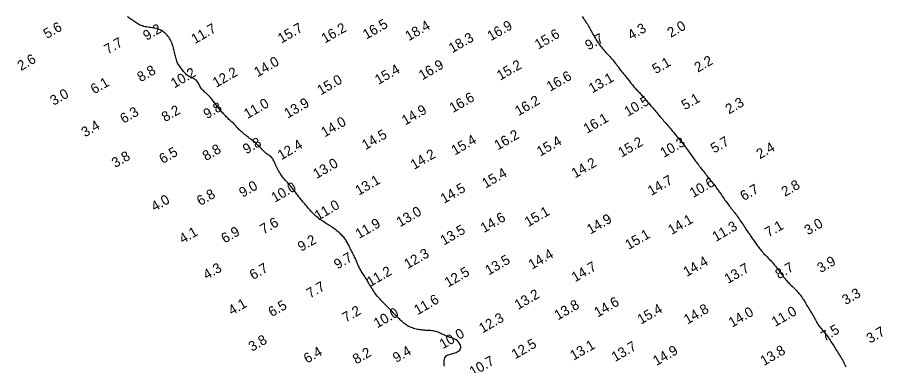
# Model space of a CAD drawing. Extents: x 3024098 to 3056816, y 418252 to 509144.
# Drawn here: x 3025974.2 to 3026408.5, y 428087.7 to 428262.6 of the extents above; entities that cross this region are included whole.
import ezdxf

# ---------------------------------------------------------------- set-up
doc = ezdxf.new("R2010")
doc.units = 0
doc.layers.add('V-CHAN-CONT-EL10', color=7, linetype='Continuous')
doc.layers.add('V-TOPO-SOUN-0911', color=7, linetype='Continuous')

msp = doc.modelspace()

# ---------------------------------------------------------------- linework, layer by layer
at = {"layer": 'V-CHAN-CONT-EL10'}
for points in [[(3026188.57, 428087.46), (3026188.44, 428088.19), (3026188.37, 428088.93), (3026188.37, 428089.67), (3026188.44, 428090.39), (3026188.58, 428091.06), (3026188.79, 428091.66), (3026189.09, 428092.18), (3026189.46, 428092.61), (3026189.9, 428092.94), (3026190.4, 428093.21), (3026190.94, 428093.42), (3026191.52, 428093.59), (3026192.11, 428093.74), (3026192.72, 428093.88), (3026193.31, 428094.04), (3026193.9, 428094.22), (3026194.45, 428094.42), (3026194.97, 428094.66), (3026195.44, 428094.94), (3026195.85, 428095.24), (3026196.2, 428095.59), (3026196.46, 428095.98), (3026196.64, 428096.41), (3026196.72, 428096.88), (3026196.7, 428097.38), (3026196.6, 428097.9), (3026196.41, 428098.42), (3026196.15, 428098.94), (3026195.81, 428099.43), (3026195.4, 428099.9), (3026194.94, 428100.31), (3026194.41, 428100.66), (3026193.84, 428100.97), (3026193.23, 428101.24), (3026192.59, 428101.48), (3026191.92, 428101.71), (3026191.25, 428101.93), (3026190.57, 428102.16), (3026189.9, 428102.42), (3026189.24, 428102.7), (3026188.59, 428103), (3026187.95, 428103.32), (3026187.32, 428103.63), (3026186.69, 428103.94), (3026186.06, 428104.23), (3026185.43, 428104.5), (3026184.79, 428104.73), (3026184.15, 428104.92), (3026183.5, 428105.06), (3026182.86, 428105.17), (3026182.22, 428105.26), (3026181.59, 428105.32), (3026180.98, 428105.36), (3026180.38, 428105.39), (3026179.81, 428105.42), (3026179.26, 428105.45), (3026178.73, 428105.48), (3026178.21, 428105.51), (3026177.71, 428105.55), (3026177.19, 428105.61), (3026176.68, 428105.67), (3026176.14, 428105.75), (3026175.58, 428105.85), (3026174.99, 428105.96), (3026174.38, 428106.09), (3026173.75, 428106.25), (3026173.11, 428106.44), (3026172.47, 428106.65), (3026171.83, 428106.89), (3026171.2, 428107.16), (3026170.59, 428107.46), (3026170, 428107.8), (3026169.44, 428108.17), (3026168.89, 428108.56), (3026168.37, 428108.98), (3026167.86, 428109.41), (3026167.36, 428109.84), (3026166.88, 428110.29), (3026166.41, 428110.73), (3026165.95, 428111.17), (3026165.5, 428111.61), (3026165.06, 428112.04), (3026164.62, 428112.48), (3026164.18, 428112.92), (3026163.74, 428113.36), (3026163.31, 428113.81), (3026162.87, 428114.27), (3026162.42, 428114.74), (3026161.97, 428115.22), (3026161.52, 428115.7), (3026161.06, 428116.19), (3026160.6, 428116.68), (3026160.13, 428117.17), (3026159.66, 428117.66), (3026159.18, 428118.14), (3026158.69, 428118.62), (3026158.2, 428119.1), (3026157.7, 428119.58), (3026157.21, 428120.06), (3026156.72, 428120.55), (3026156.23, 428121.05), (3026155.76, 428121.57), (3026155.29, 428122.11), (3026154.83, 428122.67), (3026154.38, 428123.25), (3026153.94, 428123.85), (3026153.51, 428124.47), (3026153.08, 428125.11), (3026152.66, 428125.76), (3026152.24, 428126.43), (3026151.82, 428127.11), (3026151.4, 428127.81), (3026150.98, 428128.51), (3026150.57, 428129.21), (3026150.16, 428129.9), (3026149.76, 428130.58), (3026149.36, 428131.25), (3026148.97, 428131.89), (3026148.58, 428132.49), (3026148.21, 428133.07), (3026147.85, 428133.61), (3026147.5, 428134.13), (3026147.17, 428134.64), (3026146.85, 428135.13), (3026146.54, 428135.63), (3026146.25, 428136.12), (3026145.97, 428136.63), (3026145.71, 428137.16), (3026145.47, 428137.7), (3026145.23, 428138.26), (3026145, 428138.82), (3026144.77, 428139.39), (3026144.54, 428139.97), (3026144.3, 428140.55), (3026144.05, 428141.13), (3026143.79, 428141.71), (3026143.51, 428142.28), (3026143.23, 428142.86), (3026142.94, 428143.43), (3026142.64, 428143.99), (3026142.35, 428144.56), (3026142.06, 428145.12), (3026141.77, 428145.68), (3026141.48, 428146.24), (3026141.21, 428146.79), (3026140.94, 428147.33), (3026140.67, 428147.87), (3026140.4, 428148.39), (3026140.13, 428148.91), (3026139.85, 428149.41), (3026139.58, 428149.9), (3026139.29, 428150.38), (3026139, 428150.84), (3026138.69, 428151.29), (3026138.37, 428151.73), (3026138.02, 428152.18), (3026137.64, 428152.61), (3026137.24, 428153.06), (3026136.8, 428153.5), (3026136.33, 428153.96), (3026135.82, 428154.41), (3026135.29, 428154.87), (3026134.74, 428155.32), (3026134.17, 428155.77), (3026133.6, 428156.21), (3026133.03, 428156.63), (3026132.47, 428157.03), (3026131.91, 428157.41), (3026131.37, 428157.78), (3026130.83, 428158.13), (3026130.29, 428158.47), (3026129.75, 428158.82), (3026129.21, 428159.16), (3026128.66, 428159.51), (3026128.09, 428159.88), (3026127.52, 428160.26), (3026126.93, 428160.66), (3026126.34, 428161.08), (3026125.74, 428161.51), (3026125.16, 428161.95), (3026124.58, 428162.4), (3026124.02, 428162.87), (3026123.49, 428163.34), (3026122.98, 428163.82), (3026122.48, 428164.31), (3026122.01, 428164.81), (3026121.56, 428165.31), (3026121.11, 428165.82), (3026120.67, 428166.33), (3026120.24, 428166.85), (3026119.8, 428167.37), (3026119.35, 428167.9), (3026118.91, 428168.43), (3026118.46, 428168.96), (3026118.02, 428169.48), (3026117.58, 428170), (3026117.15, 428170.52), (3026116.73, 428171.03), (3026116.32, 428171.53), (3026115.93, 428172.01), (3026115.56, 428172.49), (3026115.19, 428172.96), (3026114.83, 428173.42), (3026114.49, 428173.88), (3026114.15, 428174.33), (3026113.81, 428174.77), (3026113.48, 428175.2), (3026113.14, 428175.64), (3026112.81, 428176.07), (3026112.47, 428176.49), (3026112.13, 428176.92), (3026111.79, 428177.35), (3026111.43, 428177.77), (3026111.07, 428178.2), (3026110.69, 428178.63), (3026110.3, 428179.06), (3026109.9, 428179.5), (3026109.49, 428179.95), (3026109.07, 428180.41), (3026108.65, 428180.89), (3026108.22, 428181.39), (3026107.79, 428181.91), (3026107.37, 428182.46), (3026106.94, 428183.04), (3026106.53, 428183.64), (3026106.12, 428184.27), (3026105.72, 428184.9), (3026105.34, 428185.55), (3026104.98, 428186.21), (3026104.64, 428186.86), (3026104.32, 428187.51), (3026104.02, 428188.16), (3026103.75, 428188.78), (3026103.49, 428189.39), (3026103.23, 428189.98), (3026102.97, 428190.53), (3026102.69, 428191.05), (3026102.4, 428191.53), (3026102.08, 428191.97), (3026101.73, 428192.36), (3026101.34, 428192.71), (3026100.94, 428193.04), (3026100.51, 428193.35), (3026100.07, 428193.65), (3026099.62, 428193.96), (3026099.18, 428194.29), (3026098.73, 428194.64), (3026098.29, 428195.04), (3026097.86, 428195.46), (3026097.43, 428195.91), (3026096.99, 428196.38), (3026096.55, 428196.87), (3026096.09, 428197.36), (3026095.62, 428197.86), (3026095.14, 428198.35), (3026094.63, 428198.83), (3026094.1, 428199.3), (3026093.55, 428199.77), (3026092.98, 428200.23), (3026092.41, 428200.68), (3026091.82, 428201.13), (3026091.23, 428201.58), (3026090.64, 428202.03), (3026090.04, 428202.49), (3026089.44, 428202.94), (3026088.86, 428203.39), (3026088.29, 428203.84), (3026087.74, 428204.29), (3026087.22, 428204.72), (3026086.73, 428205.15), (3026086.27, 428205.57), (3026085.86, 428205.98), (3026085.47, 428206.38), (3026085.12, 428206.77), (3026084.78, 428207.15), (3026084.45, 428207.53), (3026084.12, 428207.9), (3026083.78, 428208.27), (3026083.42, 428208.65), (3026083.04, 428209.02), (3026082.64, 428209.4), (3026082.23, 428209.78), (3026081.79, 428210.17), (3026081.35, 428210.56), (3026080.9, 428210.97), (3026080.44, 428211.38), (3026079.99, 428211.81), (3026079.53, 428212.26), (3026079.08, 428212.71), (3026078.63, 428213.18), (3026078.18, 428213.65), (3026077.75, 428214.13), (3026077.32, 428214.6), (3026076.9, 428215.08), (3026076.49, 428215.56), (3026076.09, 428216.03), (3026075.7, 428216.5), (3026075.31, 428216.96), (3026074.94, 428217.43), (3026074.56, 428217.9), (3026074.2, 428218.38), (3026073.83, 428218.86), (3026073.46, 428219.35), (3026073.08, 428219.85), (3026072.71, 428220.36), (3026072.32, 428220.88), (3026071.93, 428221.39), (3026071.52, 428221.91), (3026071.1, 428222.41), (3026070.66, 428222.91), (3026070.2, 428223.39), (3026069.72, 428223.85), (3026069.23, 428224.3), (3026068.73, 428224.75), (3026068.24, 428225.19), (3026067.77, 428225.63), (3026067.31, 428226.08), (3026066.89, 428226.54), (3026066.51, 428227.02), (3026066.18, 428227.52), (3026065.88, 428228.03), (3026065.61, 428228.54), (3026065.35, 428229.05), (3026065.08, 428229.54), (3026064.79, 428230.01), (3026064.48, 428230.44), (3026064.12, 428230.84), (3026063.71, 428231.18), (3026063.25, 428231.49), (3026062.75, 428231.76), (3026062.23, 428232.02), (3026061.7, 428232.27), (3026061.17, 428232.53), (3026060.64, 428232.8), (3026060.14, 428233.09), (3026059.66, 428233.43), (3026059.21, 428233.79), (3026058.79, 428234.18), (3026058.39, 428234.6), (3026058, 428235.03), (3026057.63, 428235.48), (3026057.27, 428235.92), (3026056.91, 428236.38), (3026056.56, 428236.82), (3026056.22, 428237.27), (3026055.88, 428237.72), (3026055.56, 428238.18), (3026055.25, 428238.64), (3026054.96, 428239.12), (3026054.69, 428239.61), (3026054.46, 428240.13), (3026054.25, 428240.67), (3026054.06, 428241.23), (3026053.89, 428241.81), (3026053.74, 428242.41), (3026053.59, 428243.04), (3026053.44, 428243.68), (3026053.3, 428244.35), (3026053.14, 428245.05), (3026052.97, 428245.76), (3026052.79, 428246.48), (3026052.58, 428247.22), (3026052.36, 428247.95), (3026052.12, 428248.68), (3026051.86, 428249.41), (3026051.58, 428250.11), (3026051.27, 428250.79), (3026050.94, 428251.44), (3026050.58, 428252.06), (3026050.2, 428252.64), (3026049.8, 428253.2), (3026049.38, 428253.72), (3026048.94, 428254.2), (3026048.48, 428254.65), (3026048, 428255.06), (3026047.5, 428255.43), (3026046.98, 428255.77), (3026046.45, 428256.07), (3026045.89, 428256.34), (3026045.31, 428256.58), (3026044.7, 428256.78), (3026044.06, 428256.96), (3026043.4, 428257.11), (3026042.7, 428257.24), (3026041.98, 428257.35), (3026041.25, 428257.45), (3026040.5, 428257.55), (3026039.76, 428257.65), (3026039.03, 428257.77), (3026038.32, 428257.91), (3026037.63, 428258.08), (3026036.97, 428258.28), (3026036.35, 428258.51), (3026035.75, 428258.77), (3026035.19, 428259.05), (3026034.65, 428259.35), (3026034.13, 428259.66), (3026033.63, 428259.98), (3026033.15, 428260.3), (3026032.69, 428260.63), (3026032.25, 428260.95), (3026031.8, 428261.27), (3026031.36, 428261.6), (3026030.91, 428261.93), (3026030.45, 428262.26), (3026029.97, 428262.6), (3026029.47, 428262.95)], [(3026257.6, 428263.1), (3026258, 428262.55), (3026258.4, 428262), (3026258.78, 428261.44), (3026259.17, 428260.87), (3026259.55, 428260.3), (3026259.92, 428259.71), (3026260.29, 428259.12), (3026260.66, 428258.51), (3026261.02, 428257.9), (3026261.38, 428257.28), (3026261.73, 428256.67), (3026262.08, 428256.05), (3026262.42, 428255.44), (3026262.75, 428254.84), (3026263.08, 428254.24), (3026263.4, 428253.66), (3026263.72, 428253.08), (3026264.04, 428252.51), (3026264.37, 428251.94), (3026264.7, 428251.38), (3026265.04, 428250.83), (3026265.39, 428250.28), (3026265.76, 428249.74), (3026266.14, 428249.2), (3026266.53, 428248.66), (3026266.93, 428248.13), (3026267.35, 428247.6), (3026267.78, 428247.08), (3026268.22, 428246.56), (3026268.68, 428246.04), (3026269.15, 428245.52), (3026269.62, 428245), (3026270.11, 428244.49), (3026270.6, 428243.96), (3026271.09, 428243.43), (3026271.58, 428242.9), (3026272.07, 428242.35), (3026272.55, 428241.79), (3026273.03, 428241.21), (3026273.5, 428240.62), (3026273.95, 428240.03), (3026274.4, 428239.45), (3026274.83, 428238.87), (3026275.25, 428238.31), (3026275.66, 428237.77), (3026276.04, 428237.25), (3026276.41, 428236.77), (3026276.77, 428236.32), (3026277.1, 428235.89), (3026277.44, 428235.48), (3026277.76, 428235.08), (3026278.07, 428234.69), (3026278.39, 428234.3), (3026278.71, 428233.92), (3026279.02, 428233.53), (3026279.35, 428233.13), (3026279.68, 428232.72), (3026280.01, 428232.31), (3026280.35, 428231.89), (3026280.69, 428231.46), (3026281.04, 428231.02), (3026281.39, 428230.57), (3026281.76, 428230.1), (3026282.13, 428229.64), (3026282.5, 428229.16), (3026282.88, 428228.69), (3026283.27, 428228.22), (3026283.65, 428227.75), (3026284.04, 428227.29), (3026284.42, 428226.85), (3026284.81, 428226.42), (3026285.19, 428226), (3026285.58, 428225.59), (3026285.96, 428225.19), (3026286.35, 428224.79), (3026286.73, 428224.39), (3026287.12, 428223.98), (3026287.5, 428223.57), (3026287.89, 428223.15), (3026288.27, 428222.72), (3026288.66, 428222.28), (3026289.06, 428221.82), (3026289.46, 428221.35), (3026289.88, 428220.87), (3026290.31, 428220.37), (3026290.75, 428219.86), (3026291.2, 428219.33), (3026291.67, 428218.78), (3026292.14, 428218.23), (3026292.62, 428217.67), (3026293.1, 428217.11), (3026293.58, 428216.55), (3026294.05, 428216), (3026294.52, 428215.46), (3026294.96, 428214.93), (3026295.4, 428214.41), (3026295.84, 428213.9), (3026296.27, 428213.38), (3026296.71, 428212.87), (3026297.15, 428212.34), (3026297.6, 428211.81), (3026298.07, 428211.26), (3026298.55, 428210.68), (3026299.05, 428210.09), (3026299.57, 428209.48), (3026300.1, 428208.86), (3026300.64, 428208.23), (3026301.19, 428207.58), (3026301.75, 428206.92), (3026302.33, 428206.25), (3026302.9, 428205.58), (3026303.48, 428204.9), (3026304.06, 428204.22), (3026304.64, 428203.53), (3026305.22, 428202.84), (3026305.79, 428202.15), (3026306.36, 428201.46), (3026306.92, 428200.78), (3026307.46, 428200.09), (3026308, 428199.41), (3026308.52, 428198.73), (3026309.03, 428198.06), (3026309.53, 428197.4), (3026310.01, 428196.75), (3026310.48, 428196.11), (3026310.94, 428195.48), (3026311.38, 428194.87), (3026311.81, 428194.28), (3026312.23, 428193.7), (3026312.63, 428193.13), (3026313.03, 428192.57), (3026313.43, 428192.02), (3026313.81, 428191.48), (3026314.2, 428190.95), (3026314.58, 428190.43), (3026314.97, 428189.91), (3026315.36, 428189.39), (3026315.75, 428188.86), (3026316.15, 428188.33), (3026316.56, 428187.79), (3026316.99, 428187.24), (3026317.42, 428186.67), (3026317.88, 428186.09), (3026318.35, 428185.49), (3026318.83, 428184.88), (3026319.31, 428184.26), (3026319.81, 428183.64), (3026320.3, 428183.01), (3026320.8, 428182.39), (3026321.3, 428181.78), (3026321.79, 428181.18), (3026322.27, 428180.58), (3026322.76, 428179.98), (3026323.24, 428179.39), (3026323.71, 428178.79), (3026324.19, 428178.17), (3026324.67, 428177.55), (3026325.14, 428176.91), (3026325.62, 428176.25), (3026326.1, 428175.58), (3026326.57, 428174.9), (3026327.05, 428174.21), (3026327.52, 428173.52), (3026327.98, 428172.84), (3026328.44, 428172.17), (3026328.89, 428171.52), (3026329.33, 428170.9), (3026329.76, 428170.29), (3026330.19, 428169.69), (3026330.62, 428169.11), (3026331.04, 428168.54), (3026331.47, 428167.98), (3026331.9, 428167.42), (3026332.33, 428166.86), (3026332.78, 428166.3), (3026333.22, 428165.73), (3026333.68, 428165.16), (3026334.13, 428164.58), (3026334.59, 428163.99), (3026335.04, 428163.39), (3026335.5, 428162.77), (3026335.94, 428162.15), (3026336.39, 428161.51), (3026336.83, 428160.85), (3026337.26, 428160.19), (3026337.69, 428159.53), (3026338.12, 428158.87), (3026338.54, 428158.22), (3026338.96, 428157.57), (3026339.37, 428156.94), (3026339.78, 428156.33), (3026340.19, 428155.73), (3026340.6, 428155.15), (3026340.99, 428154.59), (3026341.38, 428154.04), (3026341.76, 428153.51), (3026342.14, 428152.99), (3026342.5, 428152.48), (3026342.85, 428151.98), (3026343.19, 428151.49), (3026343.52, 428151.01), (3026343.85, 428150.53), (3026344.19, 428150.06), (3026344.52, 428149.58), (3026344.85, 428149.1), (3026345.19, 428148.61), (3026345.54, 428148.12), (3026345.91, 428147.62), (3026346.28, 428147.11), (3026346.67, 428146.59), (3026347.08, 428146.07), (3026347.5, 428145.55), (3026347.95, 428145.02), (3026348.41, 428144.49), (3026348.9, 428143.96), (3026349.41, 428143.42), (3026349.93, 428142.88), (3026350.47, 428142.33), (3026351.01, 428141.78), (3026351.56, 428141.22), (3026352.1, 428140.65), (3026352.64, 428140.06), (3026353.18, 428139.47), (3026353.7, 428138.87), (3026354.21, 428138.26), (3026354.72, 428137.64), (3026355.22, 428137.02), (3026355.71, 428136.39), (3026356.18, 428135.76), (3026356.65, 428135.14), (3026357.11, 428134.52), (3026357.56, 428133.9), (3026358.02, 428133.28), (3026358.47, 428132.67), (3026358.93, 428132.06), (3026359.4, 428131.46), (3026359.89, 428130.86), (3026360.39, 428130.27), (3026360.92, 428129.69), (3026361.46, 428129.12), (3026362.01, 428128.55), (3026362.56, 428128), (3026363.12, 428127.46), (3026363.66, 428126.93), (3026364.18, 428126.41), (3026364.68, 428125.91), (3026365.15, 428125.43), (3026365.6, 428124.95), (3026366.02, 428124.48), (3026366.43, 428124.02), (3026366.81, 428123.54), (3026367.19, 428123.06), (3026367.56, 428122.57), (3026367.92, 428122.05), (3026368.28, 428121.52), (3026368.64, 428120.96), (3026369, 428120.38), (3026369.36, 428119.79), (3026369.72, 428119.2), (3026370.08, 428118.59), (3026370.45, 428117.98), (3026370.81, 428117.38), (3026371.18, 428116.78), (3026371.55, 428116.18), (3026371.92, 428115.58), (3026372.28, 428114.98), (3026372.64, 428114.38), (3026373, 428113.78), (3026373.36, 428113.17), (3026373.71, 428112.56), (3026374.05, 428111.94), (3026374.39, 428111.32), (3026374.72, 428110.7), (3026375.06, 428110.08), (3026375.41, 428109.47), (3026375.76, 428108.88), (3026376.12, 428108.3), (3026376.5, 428107.74), (3026376.9, 428107.21), (3026377.3, 428106.7), (3026377.72, 428106.2), (3026378.15, 428105.71), (3026378.57, 428105.23), (3026379, 428104.74), (3026379.42, 428104.25), (3026379.83, 428103.75), (3026380.24, 428103.24), (3026380.63, 428102.71), (3026381.01, 428102.17), (3026381.39, 428101.62), (3026381.75, 428101.07), (3026382.12, 428100.51), (3026382.47, 428099.94), (3026382.83, 428099.38), (3026383.18, 428098.81), (3026383.53, 428098.25), (3026383.89, 428097.68), (3026384.24, 428097.11), (3026384.61, 428096.52), (3026384.98, 428095.93), (3026385.36, 428095.32), (3026385.75, 428094.7), (3026386.16, 428094.05), (3026386.58, 428093.39), (3026386.99, 428092.72), (3026387.41, 428092.03), (3026387.83, 428091.34), (3026388.23, 428090.64), (3026388.61, 428089.93), (3026388.98, 428089.22), (3026389.32, 428088.52), (3026389.64, 428087.81), (3026389.95, 428087.11)]]:
    msp.add_lwpolyline(points, dxfattribs=at)

# ---------------------------------------------------------------- texts
at = {"layer": 'V-TOPO-SOUN-0911'}
for s, p in [('5.6', (3025989.11, 428251.71)), ('15.7 ', (3026106.73, 428249.37)), ('16.5 ', (3026149.37, 428251.37)), ('18.4 ', (3026170.64, 428250.58)), ('16.9 ', (3026211.85, 428250.61)), ('2.0', (3026302.15, 428252.26)), ('9.2', (3026039.08, 428250.78)), ('11.7 ', (3026063.29, 428249.07)), ('16.2 ', (3026128.58, 428249.4)), ('15.6 ', (3026235.63, 428246.35)), ('4.3', (3026282.28, 428251.08)), ('7.7', (3026019.62, 428243.89)), ('18.3 ', (3026192.46, 428244.51)), ('9.7', (3026260.89, 428245.93)), ('2.6', (3025976.05, 428235.6)), ('14.0 ', (3026094.8, 428232.47)), ('2.2', (3026315.72, 428234.8)), ('8.8', (3026036.16, 428229.98)), ('15.4 ', (3026155.45, 428228.63)), ('16.9 ', (3026177.43, 428230.93)), ('15.2 ', (3026216.57, 428230.8)), ('5.1', (3026294.57, 428234.03)), ('10.2 ', (3026053.02, 428226.92)), ('12.2 ', (3026074.02, 428227.19)), ('16.6 ', (3026241.6, 428225.22)), ('13.1 ', (3026262.71, 428224.35)), ('6.1', (3026012.78, 428223.93)), ('15.0 ', (3026126.5, 428223.38)), ('3.0', (3025992.47, 428218.17)), ('11.0 ', (3026089.72, 428211.5)), ('13.9 ', (3026109.91, 428211.73)), ('16.6 ', (3026192.82, 428214.53)), ('16.2 ', (3026225.69, 428212.95)), ('10.5 ', (3026280.57, 428212.69)), ('5.1', (3026309.27, 428215.92)), ('2.3', (3026331.33, 428213.84)), ('6.3', (3026027.59, 428209.12)), ('8.2', (3026048.43, 428209.94)), ('9.8', (3026069.39, 428211.45)), ('14.9 ', (3026168.9, 428208.26)), ('14.0 ', (3026128.43, 428202.28)), ('16.1 ', (3026260.09, 428204.1)), ('3.4', (3026008.14, 428202.29)), ('14.5 ', (3026148.94, 428195.89)), ('15.4 ', (3026193.8, 428193.23)), ('16.2 ', (3026215.32, 428195.76)), ('9.8', (3026089.17, 428193.79)), ('12.4 ', (3026106.63, 428190.8)), ('15.4 ', (3026236.62, 428192.64)), ('15.2 ', (3026277.46, 428192.15)), ('10.3 ', (3026298.59, 428192.02)), ('5.7', (3026323.89, 428194.22)), ('2.4', (3026346.82, 428191.33)), ('3.8', (3026023.36, 428186.9)), ('6.5', (3026047.2, 428188.94)), ('8.8', (3026068.93, 428190.38)), ('14.2 ', (3026173.33, 428186.01)), ('13.0 ', (3026124.4, 428181.42)), ('14.2 ', (3026254.1, 428181.71)), ('15.4 ', (3026209.19, 428176.6)), ('13.1 ', (3026145.56, 428173.04)), ('14.7 ', (3026292.32, 428172.89)), ('10.6 ', (3026313.35, 428171.88)), ('9.0', (3026087.26, 428172.01)), ('10.0 ', (3026103.43, 428169.48)), ('14.5 ', (3026188.35, 428168.95)), ('6.7', (3026338.75, 428170.3)), ('2.8', (3026359.42, 428172.44)), ('4.0', (3026043.16, 428165.02)), ('6.8', (3026066.05, 428167.84)), ('11.0 ', (3026125.15, 428160.49)), ('13.0 ', (3026166.29, 428157.21)), ('14.6 ', (3026208.43, 428154.26)), ('15.1 ', (3026230.56, 428157.25)), ('7.6', (3026097.77, 428153.58)), ('11.9 ', (3026145.7, 428151.27)), ('14.9 ', (3026261.78, 428153.5)), ('14.1 ', (3026302.51, 428153.28)), ('11.3 ', (3026324.74, 428149.82)), ('7.1', (3026351.13, 428152.04)), ('3.0', (3026370.92, 428153.11)), ('4.1', (3026057.23, 428148.86)), ('6.9', (3026078.32, 428149.01)), ('13.5 ', (3026188.28, 428148.02)), ('15.1 ', (3026280.99, 428145.8)), ('9.2', (3026116.7, 428144.88)), ('9.7', (3026134.88, 428135.99)), ('12.3 ', (3026170.11, 428136.14)), ('13.5 ', (3026210.75, 428132.96)), ('14.4 ', (3026232.48, 428135.88)), ('14.4 ', (3026310.11, 428132.21)), ('3.9', (3026377.36, 428134.15)), ('4.3', (3026069.26, 428130.77)), ('6.7', (3026092.55, 428130.67)), ('14.7 ', (3026254.1, 428129.55)), ('13.7 ', (3026330.81, 428128.73)), ('8.7', (3026356.33, 428131.03)), ('11.2 ', (3026151.35, 428127.22)), ('12.5 ', (3026190.38, 428126.89)), ('7.7', (3026121.1, 428121.39)), ('13.2 ', (3026225.49, 428115.67)), ('3.3', (3026389.86, 428118.07)), ('4.1', (3026081.87, 428112.87)), ('11.6 ', (3026175.07, 428113.05)), ('14.6 ', (3026265.45, 428111.87)), ('6.5', (3026101.96, 428112.04)), ('7.2', (3026139.08, 428109.28)), ('10.0 ', (3026154.84, 428106.42)), ('13.8 ', (3026245.47, 428110.42)), ('15.4 ', (3026287.17, 428108.32)), ('14.8 ', (3026310.44, 428108.32)), ('14.0 ', (3026332.89, 428106.78)), ('11.0 ', (3026354.51, 428107.11)), ('12.3 ', (3026207.65, 428103.86)), ('7.5', (3026379.22, 428099.8)), ('10.0 ', (3026187.81, 428095.98)), ('3.7', (3026402.07, 428098.75)), ('3.8', (3026092, 428094.65)), ('12.5 ', (3026224.01, 428090.84)), ('13.1 ', (3026253.36, 428090.23)), ('13.7 ', (3026274.18, 428089.52)), ('6.4', (3026119.69, 428088.71)), ('8.2', (3026144.29, 428088.32)), ('9.4', (3026164.4, 428089.07)), ('14.9 ', (3026294.95, 428087.52)), ('13.8 ', (3026348.85, 428087.52)), ('10.7 ', (3026202.86, 428082.17))]:
    msp.add_text(s, height=5, rotation=30, dxfattribs=at).set_placement(p)

doc.saveas('drawing.dxf')
